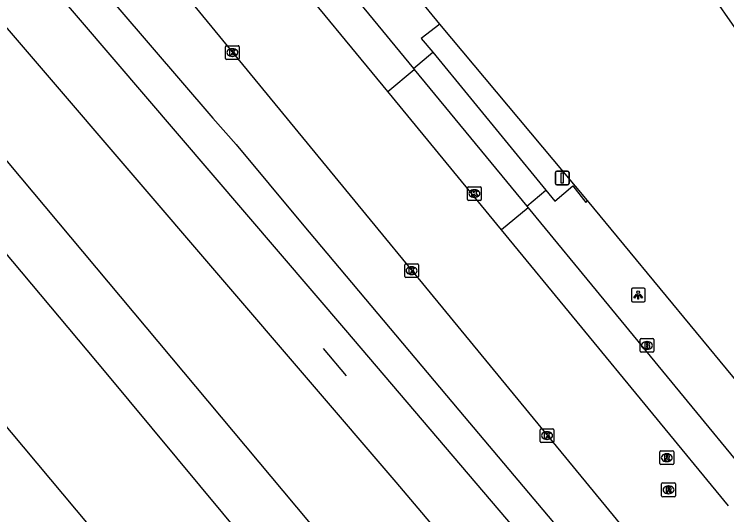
# Model space of a CAD drawing. Extents: x 156651 to 158072, y 387631 to 388990.
# Drawn here: x 157099.8 to 157151.7, y 387898.3 to 387934.7 of the extents above; entities that cross this region are included whole.
import ezdxf

# ---------------------------------------------------------------- set-up
doc = ezdxf.new("R2010")
doc.units = 0
for name, color, linetype in [('IMGEO_Berm_groen', 7, 'Continuous'), ('IMGEO_Brandkraan', 7, 'Continuous'), ('IMGEO_Groenvoorziening', 7, 'Continuous'), ('IMGEO_Hek', 7, 'Continuous'), ('IMGEO_Kolk', 7, 'Continuous'), ('IMGEO_Lichtpunt', 7, 'Continuous'), ('IMGEO_Pand', 7, 'Continuous'), ('IMGEO_Rijbaan_lokaal_gesloten', 7, 'Continuous'), ('IMGEO_Rioolput', 7, 'Continuous'), ('IMGEO_Spoor', 7, 'Continuous'), ('IMGEO_Spoorbaan_halfverhard', 7, 'Continuous'), ('IMGEO_Verkeersbordpaal', 7, 'Continuous'), ('IMGEO_Voetpad_open', 7, 'Continuous')]:
    doc.layers.add(name, color=color, linetype=linetype)

msp = doc.modelspace()

# ---------------------------------------------------------------- linework, layer by layer
at = {"layer": 'IMGEO_Berm_groen'}
msp.add_lwpolyline([(157097.859, 387946.262), (157101.164, 387942.415), (157102.794, 387940.504), (157114.273, 387927.11), (157115.959, 387925.21), (157120.786, 387919.425), (157132.177, 387905.879), (157138.683, 387898.173), (157156.546, 387876.96), (157159.776, 387873.028), (157164.591, 387867.234), (157166.179, 387865.286)], dxfattribs=at)
at = {"layer": 'IMGEO_Brandkraan'}
for p, q in [((157145.379, 387910.162), (157145.379, 387911.014)), ((157145.454, 387911.088), (157146.306, 387911.088)), ((157145.867, 387910.868), (157145.892, 387910.868)), ((157146.38, 387911.014), (157146.38, 387910.162)), ((157145.89, 387910.308), (157145.865, 387910.308)), ((157146.306, 387910.088), (157145.454, 387910.088))]:
    msp.add_line(p, q, dxfattribs=at)
for points in [[(157145.379, 387910.162), (157145.379, 387911.014)], [(157145.454, 387911.088), (157146.306, 387911.088)], [(157146.38, 387911.014), (157146.38, 387910.162)], [(157145.727, 387910.788), (157145.727, 387910.388), (157145.94, 387910.388)], [(157145.958, 387910.788), (157145.727, 387910.788)], [(157145.906, 387910.707), (157145.852, 387910.707), (157145.852, 387910.631)], [(157145.852, 387910.631), (157145.905, 387910.631)], [(157145.914, 387910.555), (157145.852, 387910.555), (157145.852, 387910.474)], [(157145.852, 387910.474), (157145.914, 387910.474)], [(157146.306, 387910.088), (157145.454, 387910.088)]]:
    msp.add_lwpolyline(points, dxfattribs=at)
for centre, radius, start, end in [((157145.456, 387911.012), 0.0765, 91.552, 178.448), ((157145.456, 387911.012), 0.0765, 91.552, 178.448), ((157146.304, 387911.012), 0.0765, 1.552, 88.448), ((157146.304, 387911.012), 0.0765, 1.552, 88.448), ((157145.907, 387910.669), 0.0379, 267.8285, 90.9355), ((157145.915, 387910.514), 0.0404, 269.8759, 90.5077), ((157145.946, 387910.639), 0.251, 268.6676, 293.5347), ((157145.962, 387910.643), 0.145, 59.4692, 91.5367), ((157145.987, 387910.69), 0.0922, 285.5137, 58.1501), ((157145.992, 387910.498), 0.105, 301.3115, 78.989), ((157145.456, 387910.164), 0.0765, 181.552, 268.448), ((157145.456, 387910.164), 0.0765, 181.552, 268.448), ((157146.304, 387910.164), 0.0765, 271.552, 358.448), ((157146.304, 387910.164), 0.0765, 271.552, 358.448)]:
    msp.add_arc(centre, radius, start, end, dxfattribs=at)
for centre, major_axis, ratio, start_param, end_param in [((157145.866, 387910.588), (-0.387, 0.002), 0.722429, 4.712389, 7.853982), ((157145.891, 387910.588), (-0.39, 0.002), 0.717154, 1.570796, 4.712389)]:
    msp.add_ellipse(centre, major_axis=major_axis, ratio=ratio, start_param=start_param, end_param=end_param, dxfattribs=at)
at = {"layer": 'IMGEO_Groenvoorziening'}
msp.add_lwpolyline([(157141.556, 387921.139), (157130.787, 387933.959)], dxfattribs=at)
at = {"layer": 'IMGEO_Hek'}
msp.add_lwpolyline([(157124.003, 387908.376), (157122.338, 387910.353)], dxfattribs=at)
at = {"layer": 'IMGEO_Kolk'}
for p, q in [((157115.188, 387931.468), (157115.188, 387932.32)), ((157115.263, 387932.394), (157116.115, 387932.394)), ((157115.676, 387932.174), (157115.701, 387932.174)), ((157116.189, 387932.32), (157116.189, 387931.468)), ((157115.699, 387931.614), (157115.674, 387931.614)), ((157116.115, 387931.394), (157115.263, 387931.394)), ((157132.817, 387921.209), (157132.817, 387922.061)), ((157132.892, 387922.135), (157133.744, 387922.135)), ((157133.305, 387921.915), (157133.33, 387921.915)), ((157133.818, 387922.061), (157133.818, 387921.209)), ((157133.328, 387921.355), (157133.303, 387921.355)), ((157133.744, 387921.135), (157132.892, 387921.135)), ((157128.318, 387916.527), (157129.17, 387916.527)), ((157128.243, 387915.601), (157128.243, 387916.453)), ((157128.731, 387916.307), (157128.756, 387916.307)), ((157129.244, 387916.453), (157129.244, 387915.601)), ((157129.17, 387915.527), (157128.318, 387915.527)), ((157128.754, 387915.747), (157128.729, 387915.747)), ((157138.107, 387903.603), (157138.107, 387904.455)), ((157138.182, 387904.529), (157139.034, 387904.529)), ((157138.595, 387904.309), (157138.62, 387904.309)), ((157139.108, 387904.455), (157139.108, 387903.603)), ((157139.034, 387903.529), (157138.182, 387903.529)), ((157138.618, 387903.749), (157138.593, 387903.749))]:
    msp.add_line(p, q, dxfattribs=at)
for points in [[(157115.188, 387931.468), (157115.188, 387932.32)], [(157115.263, 387932.394), (157116.115, 387932.394)], [(157115.509, 387932.094), (157115.632, 387932.094), (157115.632, 387931.943), (157115.762, 387932.094), (157115.926, 387932.094), (157115.78, 387931.943), (157115.933, 387931.694), (157115.781, 387931.694), (157115.696, 387931.858), (157115.632, 387931.791), (157115.632, 387931.694), (157115.509, 387931.694), (157115.509, 387932.094)], [(157116.189, 387932.32), (157116.189, 387931.468)], [(157116.115, 387931.394), (157115.263, 387931.394)], [(157132.817, 387921.209), (157132.817, 387922.061)], [(157132.892, 387922.135), (157133.744, 387922.135)], [(157133.138, 387921.835), (157133.261, 387921.835), (157133.261, 387921.684), (157133.391, 387921.835), (157133.555, 387921.835), (157133.409, 387921.684), (157133.562, 387921.435), (157133.41, 387921.435), (157133.325, 387921.599), (157133.261, 387921.532), (157133.261, 387921.435), (157133.138, 387921.435), (157133.138, 387921.835)], [(157133.818, 387922.061), (157133.818, 387921.209)], [(157133.744, 387921.135), (157132.892, 387921.135)], [(157128.318, 387916.527), (157129.17, 387916.527)], [(157128.243, 387915.601), (157128.243, 387916.453)], [(157128.564, 387916.227), (157128.687, 387916.227), (157128.687, 387916.076), (157128.817, 387916.227), (157128.981, 387916.227), (157128.835, 387916.076), (157128.988, 387915.827), (157128.836, 387915.827), (157128.751, 387915.991), (157128.687, 387915.924), (157128.687, 387915.827), (157128.564, 387915.827), (157128.564, 387916.227)], [(157129.244, 387916.453), (157129.244, 387915.601)], [(157129.17, 387915.527), (157128.318, 387915.527)], [(157138.107, 387903.603), (157138.107, 387904.455)], [(157138.182, 387904.529), (157139.034, 387904.529)], [(157138.428, 387904.229), (157138.551, 387904.229), (157138.551, 387904.078), (157138.681, 387904.229), (157138.845, 387904.229), (157138.699, 387904.078), (157138.852, 387903.829), (157138.7, 387903.829), (157138.615, 387903.993), (157138.551, 387903.926), (157138.551, 387903.829), (157138.428, 387903.829), (157138.428, 387904.229)], [(157139.108, 387904.455), (157139.108, 387903.603)], [(157139.034, 387903.529), (157138.182, 387903.529)]]:
    msp.add_lwpolyline(points, dxfattribs=at)
for centre, start, end in [((157115.265, 387932.318), 91.552, 178.448), ((157115.265, 387932.318), 91.552, 178.448), ((157116.113, 387932.318), 1.552, 88.448), ((157116.113, 387932.318), 1.552, 88.448), ((157115.265, 387931.47), 181.552, 268.448), ((157115.265, 387931.47), 181.552, 268.448), ((157116.113, 387931.47), 271.552, 358.448), ((157116.113, 387931.47), 271.552, 358.448), ((157132.894, 387922.059), 91.552, 178.448), ((157132.894, 387922.059), 91.552, 178.448), ((157133.742, 387922.059), 1.552, 88.448), ((157133.742, 387922.059), 1.552, 88.448), ((157132.894, 387921.211), 181.552, 268.448), ((157132.894, 387921.211), 181.552, 268.448), ((157133.742, 387921.211), 271.552, 358.448), ((157133.742, 387921.211), 271.552, 358.448), ((157128.32, 387916.451), 91.552, 178.448), ((157128.32, 387916.451), 91.552, 178.448), ((157129.168, 387916.451), 1.552, 88.448), ((157129.168, 387916.451), 1.552, 88.448), ((157128.32, 387915.603), 181.552, 268.448), ((157128.32, 387915.603), 181.552, 268.448), ((157129.168, 387915.603), 271.552, 358.448), ((157129.168, 387915.603), 271.552, 358.448), ((157138.184, 387904.453), 91.552, 178.448), ((157138.184, 387904.453), 91.552, 178.448), ((157139.032, 387904.453), 1.552, 88.448), ((157139.032, 387904.453), 1.552, 88.448), ((157138.184, 387903.605), 181.552, 268.448), ((157138.184, 387903.605), 181.552, 268.448), ((157139.032, 387903.605), 271.552, 358.448), ((157139.032, 387903.605), 271.552, 358.448)]:
    msp.add_arc(centre, 0.0765, start, end, dxfattribs=at)
for centre, major_axis, ratio, start_param, end_param in [((157115.675, 387931.894), (-0.387, 0.002), 0.722429, 4.712389, 7.853982), ((157115.7, 387931.894), (-0.39, 0.002), 0.717154, 1.570796, 4.712389), ((157133.304, 387921.635), (-0.387, 0.002), 0.722429, 4.712389, 7.853982), ((157133.329, 387921.635), (-0.39, 0.002), 0.717154, 1.570796, 4.712389), ((157128.73, 387916.027), (-0.387, 0.002), 0.722429, 4.712389, 7.853982), ((157128.755, 387916.027), (-0.39, 0.002), 0.717154, 1.570796, 4.712389), ((157138.594, 387904.029), (-0.387, 0.002), 0.722429, 4.712389, 7.853982), ((157138.619, 387904.029), (-0.39, 0.002), 0.717154, 1.570796, 4.712389)]:
    msp.add_ellipse(centre, major_axis=major_axis, ratio=ratio, start_param=start_param, end_param=end_param, dxfattribs=at)
at = {"layer": 'IMGEO_Lichtpunt'}
for p, q in [((157144.745, 387914.664), (157144.745, 387913.857)), ((157144.745, 387914.664), (157144.745, 387913.857)), ((157145.647, 387914.759), (157144.839, 387914.759)), ((157145.647, 387914.759), (157144.839, 387914.759)), ((157145.741, 387913.857), (157145.741, 387914.664)), ((157145.741, 387913.857), (157145.741, 387914.664)), ((157144.839, 387913.763), (157145.647, 387913.763)), ((157144.839, 387913.763), (157145.647, 387913.763))]:
    msp.add_line(p, q, dxfattribs=at)
for points in [[(157145.119, 387914.328), (157145.158, 387914.3), (157144.97, 387914.038), (157144.932, 387914.065), (157145.119, 387914.328)], [(157145.221, 387914.28), (157145.268, 387914.28), (157145.268, 387913.958), (157145.221, 387913.958), (157145.221, 387914.28)], [(157145.331, 387914.3), (157145.369, 387914.327), (157145.556, 387914.065), (157145.517, 387914.037), (157145.331, 387914.3)]]:
    msp.add_lwpolyline(points, dxfattribs=at)
msp.add_circle((157145.244, 387914.462), 0.0994, dxfattribs=at)
for centre, start, end in [((157144.839, 387914.664), 90, 180), ((157144.839, 387914.664), 90, 180), ((157145.647, 387914.664), 0, 90), ((157145.647, 387914.664), 0, 90), ((157144.839, 387913.857), 180, 270), ((157144.839, 387913.857), 180, 270), ((157145.647, 387913.857), 270, 0), ((157145.647, 387913.857), 270, 360)]:
    msp.add_arc(centre, 0.0946, start, end, dxfattribs=at)
at = {"layer": 'IMGEO_Pand'}
msp.add_lwpolyline([(157176.445, 387993.484), (157173.582, 387997.583), (157129.48, 387966.798), (157128.305, 387968.4), (157121.58, 387963.701), (157125.426, 387958.155), (157126.221, 387958.716), (157128.512, 387955.46), (157127.71, 387954.912), (157132.324, 387948.299), (157138.872, 387952.869), (157155.624, 387928.882), (157160.137, 387932.027), (157175.566, 387942.779), (157162.397, 387961.636), (157186.784, 387978.673), (157176.445, 387993.484)], dxfattribs=at)
at = {"layer": 'IMGEO_Rijbaan_lokaal_gesloten'}
for points in [[(157168.303, 387867.992), (157086.65, 387967.254)], [(157127.008, 387929.069), (157119.374, 387938.343)], [(157135.296, 387919), (157127.008, 387929.069)], [(157151.823, 387898.922), (157135.296, 387919)]]:
    msp.add_lwpolyline(points, dxfattribs=at)
at = {"layer": 'IMGEO_Rioolput'}
for p, q in [((157146.825, 387901.995), (157146.825, 387902.847)), ((157146.9, 387902.921), (157147.752, 387902.921)), ((157147.313, 387902.701), (157147.338, 387902.701)), ((157147.826, 387902.847), (157147.826, 387901.995)), ((157147.336, 387902.141), (157147.311, 387902.141)), ((157147.752, 387901.921), (157146.9, 387901.921)), ((157146.949, 387899.656), (157146.949, 387900.508)), ((157147.024, 387900.582), (157147.876, 387900.582)), ((157147.95, 387900.508), (157147.95, 387899.656)), ((157147.437, 387900.362), (157147.462, 387900.362)), ((157147.876, 387899.582), (157147.024, 387899.582)), ((157147.46, 387899.802), (157147.435, 387899.802))]:
    msp.add_line(p, q, dxfattribs=at)
for points in [[(157146.825, 387901.995), (157146.825, 387902.847)], [(157146.9, 387902.921), (157147.752, 387902.921)], [(157147.414, 387902.619), (157147.162, 387902.621), (157147.162, 387902.221)], [(157147.34, 387902.54), (157147.286, 387902.54), (157147.286, 387902.459)], [(157147.826, 387902.847), (157147.826, 387901.995)], [(157147.162, 387902.221), (157147.286, 387902.221), (157147.286, 387902.383), (157147.297, 387902.383)], [(157147.286, 387902.459), (157147.338, 387902.459)], [(157147.344, 387902.354), (157147.415, 387902.221), (157147.555, 387902.221), (157147.49, 387902.347)], [(157147.752, 387901.921), (157146.9, 387901.921)], [(157146.949, 387899.656), (157146.949, 387900.508)], [(157147.024, 387900.582), (157147.876, 387900.582)], [(157147.95, 387900.508), (157147.95, 387899.656)], [(157147.538, 387900.28), (157147.286, 387900.282), (157147.286, 387899.882)], [(157147.286, 387899.882), (157147.41, 387899.882), (157147.41, 387900.044), (157147.421, 387900.044)], [(157147.464, 387900.201), (157147.41, 387900.201), (157147.41, 387900.12)], [(157147.41, 387900.12), (157147.462, 387900.12)], [(157147.468, 387900.015), (157147.539, 387899.882), (157147.679, 387899.882), (157147.614, 387900.008)], [(157147.876, 387899.582), (157147.024, 387899.582)]]:
    msp.add_lwpolyline(points, dxfattribs=at)
for centre, radius, start, end in [((157146.902, 387902.845), 0.0765, 91.552, 178.448), ((157146.902, 387902.845), 0.0765, 91.552, 178.448), ((157147.346, 387902.444), 0.0964, 77.0061, 93.1865), ((157147.36, 387902.501), 0.0378, 276.6634, 79.6772), ((157147.413, 387902.509), 0.109, 350.3612, 89.416), ((157147.411, 387902.509), 0.112, 277.5842, 350.9817), ((157147.75, 387902.845), 0.0765, 1.552, 88.448), ((157147.75, 387902.845), 0.0765, 1.552, 88.448), ((157146.902, 387901.997), 0.0765, 181.552, 268.448), ((157146.902, 387901.997), 0.0765, 181.552, 268.448), ((157147.296, 387902.33), 0.0533, 26.0293, 88.6989), ((157147.322, 387902.648), 0.19, 274.7715, 282.9687), ((157147.395, 387902.294), 0.108, 29.5134, 73.7905), ((157147.75, 387901.997), 0.0765, 271.552, 358.448), ((157147.75, 387901.997), 0.0765, 271.552, 358.448), ((157147.026, 387900.506), 0.0765, 91.552, 178.448), ((157147.026, 387900.506), 0.0765, 91.552, 178.448), ((157147.874, 387900.506), 0.0765, 1.552, 88.448), ((157147.874, 387900.506), 0.0765, 1.552, 88.448), ((157147.42, 387899.991), 0.0533, 26.0293, 88.6989), ((157147.446, 387900.309), 0.19, 274.7715, 282.9687), ((157147.47, 387900.105), 0.0964, 77.0061, 93.1865), ((157147.484, 387900.162), 0.0378, 276.6634, 79.6772), ((157147.537, 387900.17), 0.109, 350.3612, 89.416), ((157147.535, 387900.17), 0.112, 277.5842, 350.9817), ((157147.519, 387899.955), 0.108, 29.5134, 73.7905), ((157147.026, 387899.658), 0.0765, 181.552, 268.448), ((157147.026, 387899.658), 0.0765, 181.552, 268.448), ((157147.874, 387899.658), 0.0765, 271.552, 358.448), ((157147.874, 387899.658), 0.0765, 271.552, 358.448)]:
    msp.add_arc(centre, radius, start, end, dxfattribs=at)
for centre, major_axis, ratio, start_param, end_param in [((157147.312, 387902.421), (-0.387, 0.002), 0.722429, 4.712389, 7.853982), ((157147.337, 387902.421), (-0.39, 0.002), 0.717154, 1.570796, 4.712389), ((157147.436, 387900.082), (-0.387, 0.002), 0.722429, 4.712389, 7.853982), ((157147.461, 387900.082), (-0.39, 0.002), 0.717154, 1.570796, 4.712389)]:
    msp.add_ellipse(centre, major_axis=major_axis, ratio=ratio, start_param=start_param, end_param=end_param, dxfattribs=at)
at = {"layer": 'IMGEO_Spoor'}
for points in [[(156872.422, 388201.343), (156882.919, 388187.987), (156900.381, 388166.18), (156921.457, 388140.635), (156943.252, 388114.607), (156960.211, 388094.663), (156986.26, 388064.316), (157082.584, 387953.12), (157127.585, 387900.649), (157147.691, 387876.906), (157152.061, 387871.615)], [(156869.112, 388198.606), (156881.132, 388183.363), (156896.988, 388163.695), (156934.031, 388118.813), (156947.895, 388102.263), (156968.651, 388077.779), (157013.933, 388024.808), (157050.907, 387981.407), (157095.657, 387928.292), (157129.461, 387887.97), (157178.378, 387828.835), (157215.755, 387783.487)], [(156865.308, 388195.462), (156870.022, 388189.509), (156887.814, 388167.443), (156909.51, 388141.178), (156951.276, 388091.519), (156994.8, 388040.336), (157047.715, 387978.302), (157077.25, 387943.427), (157106.481, 387908.588), (157145.615, 387861.584), (157233.331, 387755.475), (157295.4, 387680.676)], [(156861.38, 388192.215), (156889.992, 388156.032), (156904.613, 388138.066), (156936.994, 388098.664), (156975.894, 388051.914), (157129.969, 387867.975), (157185.575, 387801.306), (157243.801, 387730.926), (157317.91, 387641.153), (157319.189, 387639.479), (157324.467, 387633.086)]]:
    msp.add_lwpolyline(points, dxfattribs=at)
at = {"layer": 'IMGEO_Spoorbaan_halfverhard'}
msp.add_lwpolyline([(157157.305, 387872.588), (157123.947, 387911.695), (157068.122, 387976.848), (157042.808, 388006.065), (156962.414, 388099.504), (156929.103, 388138.77), (156911.81, 388159.683), (156885.921, 388191.403), (156881.34, 388197.231)], dxfattribs=at)
at = {"layer": 'IMGEO_Verkeersbordpaal'}
for p, q in [((157139.315, 387923.266), (157140.105, 387923.266)), ((157140.105, 387923.266), (157139.315, 387923.266)), ((157139.215, 387922.366), (157139.215, 387923.166)), ((157139.215, 387923.166), (157139.215, 387922.366)), ((157140.205, 387923.166), (157140.205, 387922.366)), ((157140.205, 387922.366), (157140.205, 387923.166)), ((157140.105, 387922.266), (157139.315, 387922.266)), ((157139.315, 387922.266), (157140.105, 387922.266))]:
    msp.add_line(p, q, dxfattribs=at)
msp.add_lwpolyline([(157139.635, 387923.141), (157139.785, 387923.141), (157139.785, 387922.391), (157139.635, 387922.391), (157139.635, 387923.141)], dxfattribs=at)
for centre, start, end in [((157139.315, 387923.166), 90, 180), ((157139.315, 387923.166), 90, 180), ((157140.105, 387923.166), 0, 90), ((157140.105, 387923.166), 360, 90), ((157139.315, 387922.366), 180, 270), ((157139.315, 387922.366), 180, 270), ((157140.105, 387922.366), 270, 0), ((157140.105, 387922.366), 270, 0)]:
    msp.add_arc(centre, 0.1, start, end, dxfattribs=at)
at = {"layer": 'IMGEO_Voetpad_open'}
for points in [[(157130.787, 387933.959), (157124.927, 387941.131)], [(157121.312, 387939.938), (157128.869, 387930.731)], [(157130.787, 387933.959), (157129.442, 387932.916), (157130.277, 387931.913)], [(157128.869, 387930.731), (157130.277, 387931.913)], [(157130.277, 387931.913), (157138.52, 387921.884)], [(157127.008, 387929.069), (157128.933, 387930.654)], [(157128.869, 387930.731), (157128.933, 387930.654)], [(157128.933, 387930.654), (157137.136, 387920.707)], [(157137.136, 387920.707), (157138.52, 387921.884)], [(157138.52, 387921.884), (157139.168, 387921.083), (157140.476, 387922.2), (157141.439, 387920.976), (157141.556, 387921.139)], [(157137.136, 387920.707), (157137.231, 387920.592)], [(157154.783, 387905.136), (157141.556, 387921.139)], [(157137.231, 387920.592), (157135.296, 387919)], [(157137.231, 387920.592), (157153.751, 387900.509)]]:
    msp.add_lwpolyline(points, dxfattribs=at)

doc.saveas('drawing.dxf')
